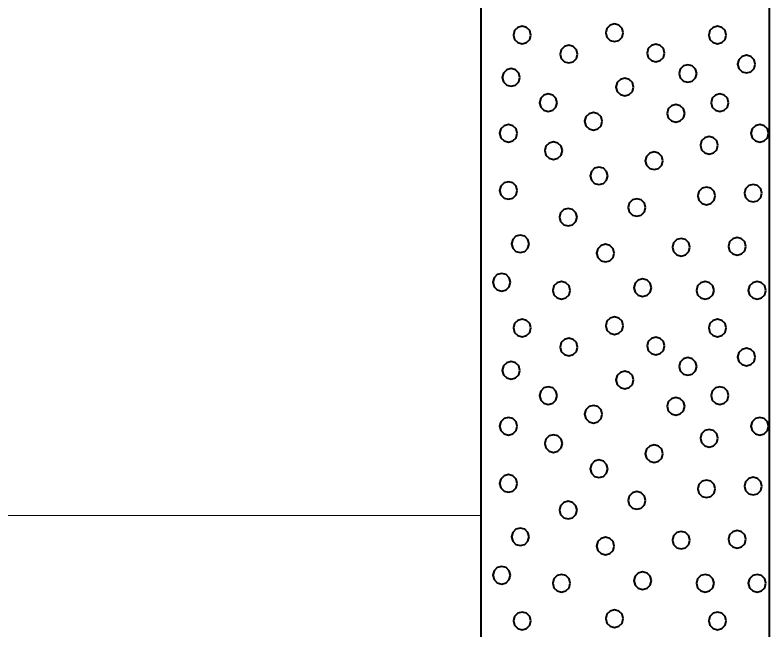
# Model space of a CAD drawing. Extents: x -582 to 653, y -817 to -3.
# Drawn here: x 285.1 to 291.64, y -196.46 to -191.13 of the extents above; entities that cross this region are included whole.
import ezdxf

# ---------------------------------------------------------------- set-up
doc = ezdxf.new("R2010")
doc.units = 0
doc.header["$LTSCALE"] = 0.4
doc.layers.add('27', color=7, linetype='Continuous', lineweight=40)
doc.layers.add('7', color=7, linetype='Continuous', lineweight=13)

msp = doc.modelspace()

# ---------------------------------------------------------------- linework, layer by layer
at = {"layer": '27'}
for points in [[(289.1465, -188.5529), (291.6465, -188.5529), (291.6465, -215.0529), (289.1465, -215.0529)], [(289.5784, -191.3055), (289.5682, -191.2674), (289.5403, -191.2396), (289.5022, -191.2293), (289.4641, -191.2396), (289.4362, -191.2674), (289.426, -191.3055), (289.4362, -191.3436), (289.4641, -191.3715), (289.5022, -191.3817), (289.5403, -191.3715), (289.5682, -191.3436)], [(290.3794, -191.286), (290.3692, -191.2479), (290.3413, -191.22), (290.3032, -191.2098), (290.2651, -191.22), (290.2372, -191.2479), (290.227, -191.286), (290.2372, -191.3241), (290.2651, -191.3519), (290.3032, -191.3622), (290.3413, -191.3519), (290.3692, -191.3241)], [(291.273, -191.3056), (291.2628, -191.2675), (291.2349, -191.2396), (291.1968, -191.2294), (291.1587, -191.2396), (291.1308, -191.2675), (291.1206, -191.3056), (291.1308, -191.3437), (291.1587, -191.3716), (291.1968, -191.3818), (291.2349, -191.3716), (291.2628, -191.3437)], [(289.9833, -191.4708), (289.9731, -191.4327), (289.9452, -191.4048), (289.9071, -191.3946), (289.869, -191.4048), (289.8411, -191.4327), (289.8309, -191.4708), (289.8411, -191.5089), (289.869, -191.5368), (289.9071, -191.547), (289.9452, -191.5368), (289.9731, -191.5089)], [(290.7384, -191.4618), (290.7282, -191.4237), (290.7003, -191.3958), (290.6622, -191.3856), (290.6241, -191.3958), (290.5962, -191.4237), (290.586, -191.4618), (290.5962, -191.4999), (290.6241, -191.5278), (290.6622, -191.538), (290.7003, -191.5278), (290.7282, -191.4999)], [(291.5239, -191.5577), (291.5137, -191.5196), (291.4858, -191.4917), (291.4477, -191.4815), (291.4096, -191.4917), (291.3817, -191.5196), (291.3715, -191.5577), (291.3817, -191.5958), (291.4096, -191.6237), (291.4477, -191.6339), (291.4858, -191.6237), (291.5137, -191.5958)], [(289.4822, -191.6734), (289.472, -191.6353), (289.4441, -191.6074), (289.406, -191.5972), (289.3679, -191.6074), (289.34, -191.6353), (289.3298, -191.6734), (289.34, -191.7115), (289.3679, -191.7394), (289.406, -191.7496), (289.4441, -191.7394), (289.472, -191.7115)], [(291.0166, -191.6391), (291.0064, -191.601), (290.9785, -191.5731), (290.9404, -191.5629), (290.9023, -191.5731), (290.8744, -191.601), (290.8642, -191.6391), (290.8744, -191.6772), (290.9023, -191.7051), (290.9404, -191.7153), (290.9785, -191.7051), (291.0064, -191.6772)], [(290.4683, -191.7566), (290.4581, -191.7185), (290.4302, -191.6906), (290.3921, -191.6804), (290.354, -191.6906), (290.3261, -191.7185), (290.3159, -191.7566), (290.3261, -191.7947), (290.354, -191.8226), (290.3921, -191.8328), (290.4302, -191.8226), (290.4581, -191.7947)], [(289.8051, -191.8921), (289.7949, -191.854), (289.767, -191.8261), (289.7289, -191.8159), (289.6908, -191.8261), (289.6629, -191.854), (289.6527, -191.8921), (289.6629, -191.9302), (289.6908, -191.958), (289.7289, -191.9683), (289.767, -191.958), (289.7949, -191.9302)], [(291.2938, -191.8921), (291.2836, -191.854), (291.2557, -191.8261), (291.2176, -191.8159), (291.1795, -191.8261), (291.1516, -191.854), (291.1414, -191.8921), (291.1516, -191.9302), (291.1795, -191.958), (291.2176, -191.9683), (291.2557, -191.958), (291.2836, -191.9302)], [(290.9124, -191.9849), (290.9022, -191.9468), (290.8743, -191.9189), (290.8362, -191.9087), (290.7981, -191.9189), (290.7702, -191.9468), (290.76, -191.9849), (290.7702, -192.023), (290.7981, -192.0508), (290.8362, -192.0611), (290.8743, -192.0508), (290.9022, -192.023)], [(290.1967, -192.0535), (290.1865, -192.0154), (290.1586, -191.9875), (290.1205, -191.9773), (290.0824, -191.9875), (290.0545, -192.0154), (290.0443, -192.0535), (290.0545, -192.0916), (290.0824, -192.1195), (290.1205, -192.1297), (290.1586, -192.1195), (290.1865, -192.0916)], [(289.4593, -192.1577), (289.4491, -192.1196), (289.4212, -192.0918), (289.3831, -192.0815), (289.345, -192.0918), (289.3171, -192.1196), (289.3069, -192.1577), (289.3171, -192.1958), (289.345, -192.2237), (289.3831, -192.2339), (289.4212, -192.2237), (289.4491, -192.1958)], [(291.6396, -192.1577), (291.6293, -192.1196), (291.6015, -192.0918), (291.5634, -192.0815), (291.5253, -192.0918), (291.4974, -192.1196), (291.4872, -192.1577), (291.4974, -192.1958), (291.5253, -192.2237), (291.5634, -192.2339), (291.6015, -192.2237), (291.6293, -192.1958)], [(291.201, -192.262), (291.1908, -192.2239), (291.1629, -192.196), (291.1248, -192.1858), (291.0867, -192.196), (291.0588, -192.2239), (291.0486, -192.262), (291.0588, -192.3001), (291.0867, -192.328), (291.1248, -192.3382), (291.1629, -192.328), (291.1908, -192.3001)], [(289.8509, -192.3078), (289.8407, -192.2697), (289.8128, -192.2418), (289.7747, -192.2316), (289.7366, -192.2418), (289.7087, -192.2697), (289.6985, -192.3078), (289.7087, -192.3459), (289.7366, -192.3737), (289.7747, -192.384), (289.8128, -192.3737), (289.8407, -192.3459)], [(290.723, -192.3955), (290.7128, -192.3574), (290.6849, -192.3295), (290.6468, -192.3193), (290.6087, -192.3295), (290.5808, -192.3574), (290.5706, -192.3955), (290.5808, -192.4336), (290.6087, -192.4615), (290.6468, -192.4717), (290.6849, -192.4615), (290.7128, -192.4336)], [(290.245, -192.5264), (290.2348, -192.4883), (290.2069, -192.4604), (290.1688, -192.4502), (290.1307, -192.4604), (290.1028, -192.4883), (290.0926, -192.5264), (290.1028, -192.5645), (290.1307, -192.5924), (290.1688, -192.6026), (290.2069, -192.5924), (290.2348, -192.5645)], [(289.4593, -192.6535), (289.4491, -192.6154), (289.4212, -192.5876), (289.3831, -192.5773), (289.345, -192.5876), (289.3171, -192.6154), (289.3069, -192.6535), (289.3171, -192.6916), (289.345, -192.7195), (289.3831, -192.7297), (289.4212, -192.7195), (289.4491, -192.6916)], [(291.5823, -192.6764), (291.5721, -192.6383), (291.5442, -192.6104), (291.5061, -192.6002), (291.468, -192.6104), (291.4402, -192.6383), (291.4299, -192.6764), (291.4402, -192.7145), (291.468, -192.7424), (291.5061, -192.7526), (291.5442, -192.7424), (291.5721, -192.7145)], [(291.1781, -192.7006), (291.1679, -192.6625), (291.14, -192.6346), (291.1019, -192.6244), (291.0638, -192.6346), (291.0359, -192.6625), (291.0257, -192.7006), (291.0359, -192.7387), (291.0638, -192.7666), (291.1019, -192.7768), (291.14, -192.7666), (291.1679, -192.7387)], [(290.573, -192.801), (290.5628, -192.7629), (290.5349, -192.735), (290.4968, -192.7248), (290.4587, -192.735), (290.4308, -192.7629), (290.4206, -192.801), (290.4308, -192.8391), (290.4587, -192.867), (290.4968, -192.8772), (290.5349, -192.867), (290.5628, -192.8391)], [(289.978, -192.8849), (289.9678, -192.8468), (289.9399, -192.8189), (289.9018, -192.8087), (289.8637, -192.8189), (289.8358, -192.8468), (289.8256, -192.8849), (289.8358, -192.923), (289.8637, -192.9509), (289.9018, -192.9611), (289.9399, -192.9509), (289.9678, -192.923)], [(289.5623, -193.1163), (289.5521, -193.0782), (289.5242, -193.0503), (289.4861, -193.0401), (289.448, -193.0503), (289.4201, -193.0782), (289.4099, -193.1163), (289.4201, -193.1544), (289.448, -193.1823), (289.4861, -193.1925), (289.5242, -193.1823), (289.5521, -193.1544)], [(291.4438, -193.1379), (291.4336, -193.0998), (291.4057, -193.0719), (291.3676, -193.0617), (291.3295, -193.0719), (291.3016, -193.0998), (291.2914, -193.1379), (291.3016, -193.176), (291.3295, -193.2039), (291.3676, -193.2141), (291.4057, -193.2039), (291.4336, -193.176)], [(290.3009, -193.1964), (290.2907, -193.1583), (290.2628, -193.1304), (290.2247, -193.1202), (290.1866, -193.1304), (290.1587, -193.1583), (290.1485, -193.1964), (290.1587, -193.2345), (290.1866, -193.2624), (290.2247, -193.2726), (290.2628, -193.2624), (290.2907, -193.2345)], [(290.9582, -193.1455), (290.9479, -193.1074), (290.9201, -193.0795), (290.882, -193.0693), (290.8439, -193.0795), (290.816, -193.1074), (290.8058, -193.1455), (290.816, -193.1836), (290.8439, -193.2115), (290.882, -193.2217), (290.9201, -193.2115), (290.9479, -193.1836)], [(289.4008, -193.4494), (289.3906, -193.4113), (289.3627, -193.3834), (289.3246, -193.3732), (289.2865, -193.3834), (289.2587, -193.4113), (289.2484, -193.4494), (289.2587, -193.4875), (289.2865, -193.5154), (289.3246, -193.5256), (289.3627, -193.5154), (289.3906, -193.4875)], [(289.9195, -193.5193), (289.9093, -193.4812), (289.8814, -193.4533), (289.8433, -193.4431), (289.8052, -193.4533), (289.7773, -193.4812), (289.7671, -193.5193), (289.7773, -193.5574), (289.8052, -193.5853), (289.8433, -193.5955), (289.8814, -193.5853), (289.9093, -193.5574)], [(290.6238, -193.4964), (290.6136, -193.4583), (290.5857, -193.4304), (290.5476, -193.4202), (290.5095, -193.4304), (290.4816, -193.4583), (290.4714, -193.4964), (290.4816, -193.5345), (290.5095, -193.5624), (290.5476, -193.5726), (290.5857, -193.5624), (290.6136, -193.5345)], [(291.1666, -193.5193), (291.1564, -193.4812), (291.1285, -193.4533), (291.0904, -193.4431), (291.0523, -193.4533), (291.0245, -193.4812), (291.0142, -193.5193), (291.0245, -193.5574), (291.0523, -193.5853), (291.0904, -193.5955), (291.1285, -193.5853), (291.1564, -193.5574)], [(291.6167, -193.5193), (291.6065, -193.4812), (291.5786, -193.4533), (291.5405, -193.4431), (291.5024, -193.4533), (291.4745, -193.4812), (291.4643, -193.5193), (291.4745, -193.5574), (291.5024, -193.5853), (291.5405, -193.5955), (291.5786, -193.5853), (291.6065, -193.5574)], [(289.5784, -193.8455), (289.5682, -193.8074), (289.5403, -193.7796), (289.5022, -193.7693), (289.4641, -193.7796), (289.4362, -193.8074), (289.426, -193.8455), (289.4362, -193.8836), (289.4641, -193.9115), (289.5022, -193.9217), (289.5403, -193.9115), (289.5682, -193.8836)], [(290.3794, -193.826), (290.3692, -193.7879), (290.3413, -193.76), (290.3032, -193.7498), (290.2651, -193.76), (290.2372, -193.7879), (290.227, -193.826), (290.2372, -193.8641), (290.2651, -193.8919), (290.3032, -193.9022), (290.3413, -193.8919), (290.3692, -193.8641)], [(291.273, -193.8456), (291.2628, -193.8075), (291.2349, -193.7796), (291.1968, -193.7694), (291.1587, -193.7796), (291.1308, -193.8075), (291.1206, -193.8456), (291.1308, -193.8837), (291.1587, -193.9116), (291.1968, -193.9218), (291.2349, -193.9116), (291.2628, -193.8837)], [(289.9833, -194.0108), (289.9731, -193.9727), (289.9452, -193.9448), (289.9071, -193.9346), (289.869, -193.9448), (289.8411, -193.9727), (289.8309, -194.0108), (289.8411, -194.0489), (289.869, -194.0768), (289.9071, -194.087), (289.9452, -194.0768), (289.9731, -194.0489)], [(290.7384, -194.0018), (290.7282, -193.9637), (290.7003, -193.9358), (290.6622, -193.9256), (290.6241, -193.9358), (290.5962, -193.9637), (290.586, -194.0018), (290.5962, -194.0399), (290.6241, -194.0678), (290.6622, -194.078), (290.7003, -194.0678), (290.7282, -194.0399)], [(291.5239, -194.0977), (291.5137, -194.0596), (291.4858, -194.0317), (291.4477, -194.0215), (291.4096, -194.0317), (291.3817, -194.0596), (291.3715, -194.0977), (291.3817, -194.1358), (291.4096, -194.1637), (291.4477, -194.1739), (291.4858, -194.1637), (291.5137, -194.1358)], [(291.0166, -194.1791), (291.0064, -194.141), (290.9785, -194.1131), (290.9404, -194.1029), (290.9023, -194.1131), (290.8744, -194.141), (290.8642, -194.1791), (290.8744, -194.2172), (290.9023, -194.2451), (290.9404, -194.2553), (290.9785, -194.2451), (291.0064, -194.2172)], [(289.4822, -194.2134), (289.472, -194.1753), (289.4441, -194.1474), (289.406, -194.1372), (289.3679, -194.1474), (289.34, -194.1753), (289.3298, -194.2134), (289.34, -194.2515), (289.3679, -194.2794), (289.406, -194.2896), (289.4441, -194.2794), (289.472, -194.2515)], [(290.4683, -194.2966), (290.4581, -194.2585), (290.4302, -194.2306), (290.3921, -194.2204), (290.354, -194.2306), (290.3261, -194.2585), (290.3159, -194.2966), (290.3261, -194.3347), (290.354, -194.3626), (290.3921, -194.3728), (290.4302, -194.3626), (290.4581, -194.3347)], [(289.8051, -194.4321), (289.7949, -194.394), (289.767, -194.3661), (289.7289, -194.3559), (289.6908, -194.3661), (289.6629, -194.394), (289.6527, -194.4321), (289.6629, -194.4702), (289.6908, -194.498), (289.7289, -194.5083), (289.767, -194.498), (289.7949, -194.4702)], [(291.2938, -194.4321), (291.2836, -194.394), (291.2557, -194.3661), (291.2176, -194.3559), (291.1795, -194.3661), (291.1516, -194.394), (291.1414, -194.4321), (291.1516, -194.4702), (291.1795, -194.498), (291.2176, -194.5083), (291.2557, -194.498), (291.2836, -194.4702)], [(290.9124, -194.5249), (290.9022, -194.4868), (290.8743, -194.4589), (290.8362, -194.4487), (290.7981, -194.4589), (290.7702, -194.4868), (290.76, -194.5249), (290.7702, -194.563), (290.7981, -194.5908), (290.8362, -194.6011), (290.8743, -194.5908), (290.9022, -194.563)], [(290.1967, -194.5935), (290.1865, -194.5554), (290.1586, -194.5275), (290.1205, -194.5173), (290.0824, -194.5275), (290.0545, -194.5554), (290.0443, -194.5935), (290.0545, -194.6316), (290.0824, -194.6595), (290.1205, -194.6697), (290.1586, -194.6595), (290.1865, -194.6316)], [(289.4593, -194.6977), (289.4491, -194.6596), (289.4212, -194.6318), (289.3831, -194.6215), (289.345, -194.6318), (289.3171, -194.6596), (289.3069, -194.6977), (289.3171, -194.7358), (289.345, -194.7637), (289.3831, -194.7739), (289.4212, -194.7637), (289.4491, -194.7358)], [(291.6396, -194.6977), (291.6293, -194.6596), (291.6015, -194.6318), (291.5634, -194.6215), (291.5253, -194.6318), (291.4974, -194.6596), (291.4872, -194.6977), (291.4974, -194.7358), (291.5253, -194.7637), (291.5634, -194.7739), (291.6015, -194.7637), (291.6293, -194.7358)], [(291.201, -194.802), (291.1908, -194.7639), (291.1629, -194.736), (291.1248, -194.7258), (291.0867, -194.736), (291.0588, -194.7639), (291.0486, -194.802), (291.0588, -194.8401), (291.0867, -194.868), (291.1248, -194.8782), (291.1629, -194.868), (291.1908, -194.8401)], [(289.8509, -194.8478), (289.8407, -194.8097), (289.8128, -194.7818), (289.7747, -194.7716), (289.7366, -194.7818), (289.7087, -194.8097), (289.6985, -194.8478), (289.7087, -194.8859), (289.7366, -194.9137), (289.7747, -194.924), (289.8128, -194.9137), (289.8407, -194.8859)], [(290.723, -194.9355), (290.7128, -194.8974), (290.6849, -194.8695), (290.6468, -194.8593), (290.6087, -194.8695), (290.5808, -194.8974), (290.5706, -194.9355), (290.5808, -194.9736), (290.6087, -195.0015), (290.6468, -195.0117), (290.6849, -195.0015), (290.7128, -194.9736)], [(290.245, -195.0664), (290.2348, -195.0283), (290.2069, -195.0004), (290.1688, -194.9902), (290.1307, -195.0004), (290.1028, -195.0283), (290.0926, -195.0664), (290.1028, -195.1045), (290.1307, -195.1324), (290.1688, -195.1426), (290.2069, -195.1324), (290.2348, -195.1045)], [(289.4593, -195.1935), (289.4491, -195.1554), (289.4212, -195.1276), (289.3831, -195.1173), (289.345, -195.1276), (289.3171, -195.1554), (289.3069, -195.1935), (289.3171, -195.2316), (289.345, -195.2595), (289.3831, -195.2697), (289.4212, -195.2595), (289.4491, -195.2316)], [(291.5823, -195.2164), (291.5721, -195.1783), (291.5442, -195.1504), (291.5061, -195.1402), (291.468, -195.1504), (291.4402, -195.1783), (291.4299, -195.2164), (291.4402, -195.2545), (291.468, -195.2824), (291.5061, -195.2926), (291.5442, -195.2824), (291.5721, -195.2545)], [(291.1781, -195.2406), (291.1679, -195.2025), (291.14, -195.1746), (291.1019, -195.1644), (291.0638, -195.1746), (291.0359, -195.2025), (291.0257, -195.2406), (291.0359, -195.2787), (291.0638, -195.3066), (291.1019, -195.3168), (291.14, -195.3066), (291.1679, -195.2787)], [(290.573, -195.341), (290.5628, -195.3029), (290.5349, -195.275), (290.4968, -195.2648), (290.4587, -195.275), (290.4308, -195.3029), (290.4206, -195.341), (290.4308, -195.3791), (290.4587, -195.407), (290.4968, -195.4172), (290.5349, -195.407), (290.5628, -195.3791)], [(289.978, -195.4249), (289.9678, -195.3868), (289.9399, -195.3589), (289.9018, -195.3487), (289.8637, -195.3589), (289.8358, -195.3868), (289.8256, -195.4249), (289.8358, -195.463), (289.8637, -195.4909), (289.9018, -195.5011), (289.9399, -195.4909), (289.9678, -195.463)], [(289.5623, -195.6563), (289.5521, -195.6182), (289.5242, -195.5903), (289.4861, -195.5801), (289.448, -195.5903), (289.4201, -195.6182), (289.4099, -195.6563), (289.4201, -195.6944), (289.448, -195.7223), (289.4861, -195.7325), (289.5242, -195.7223), (289.5521, -195.6944)], [(290.9582, -195.6855), (290.9479, -195.6474), (290.9201, -195.6195), (290.882, -195.6093), (290.8439, -195.6195), (290.816, -195.6474), (290.8058, -195.6855), (290.816, -195.7236), (290.8439, -195.7515), (290.882, -195.7617), (290.9201, -195.7515), (290.9479, -195.7236)], [(291.4438, -195.6779), (291.4336, -195.6398), (291.4057, -195.6119), (291.3676, -195.6017), (291.3295, -195.6119), (291.3016, -195.6398), (291.2914, -195.6779), (291.3016, -195.716), (291.3295, -195.7439), (291.3676, -195.7541), (291.4057, -195.7439), (291.4336, -195.716)], [(290.3009, -195.7364), (290.2907, -195.6983), (290.2628, -195.6704), (290.2247, -195.6602), (290.1866, -195.6704), (290.1587, -195.6983), (290.1485, -195.7364), (290.1587, -195.7745), (290.1866, -195.8024), (290.2247, -195.8126), (290.2628, -195.8024), (290.2907, -195.7745)], [(289.4008, -195.9894), (289.3906, -195.9513), (289.3627, -195.9234), (289.3246, -195.9132), (289.2865, -195.9234), (289.2587, -195.9513), (289.2484, -195.9894), (289.2587, -196.0275), (289.2865, -196.0554), (289.3246, -196.0656), (289.3627, -196.0554), (289.3906, -196.0275)], [(289.9195, -196.0593), (289.9093, -196.0212), (289.8814, -195.9933), (289.8433, -195.9831), (289.8052, -195.9933), (289.7773, -196.0212), (289.7671, -196.0593), (289.7773, -196.0974), (289.8052, -196.1253), (289.8433, -196.1355), (289.8814, -196.1253), (289.9093, -196.0974)], [(290.6238, -196.0364), (290.6136, -195.9983), (290.5857, -195.9704), (290.5476, -195.9602), (290.5095, -195.9704), (290.4816, -195.9983), (290.4714, -196.0364), (290.4816, -196.0745), (290.5095, -196.1024), (290.5476, -196.1126), (290.5857, -196.1024), (290.6136, -196.0745)], [(291.1666, -196.0593), (291.1564, -196.0212), (291.1285, -195.9933), (291.0904, -195.9831), (291.0523, -195.9933), (291.0245, -196.0212), (291.0142, -196.0593), (291.0245, -196.0974), (291.0523, -196.1253), (291.0904, -196.1355), (291.1285, -196.1253), (291.1564, -196.0974)], [(291.6167, -196.0593), (291.6065, -196.0212), (291.5786, -195.9933), (291.5405, -195.9831), (291.5024, -195.9933), (291.4745, -196.0212), (291.4643, -196.0593), (291.4745, -196.0974), (291.5024, -196.1253), (291.5405, -196.1355), (291.5786, -196.1253), (291.6065, -196.0974)], [(289.5784, -196.3855), (289.5682, -196.3474), (289.5403, -196.3196), (289.5022, -196.3093), (289.4641, -196.3196), (289.4362, -196.3474), (289.426, -196.3855), (289.4362, -196.4236), (289.4641, -196.4515), (289.5022, -196.4617), (289.5403, -196.4515), (289.5682, -196.4236)], [(290.3794, -196.366), (290.3692, -196.3279), (290.3413, -196.3), (290.3032, -196.2898), (290.2651, -196.3), (290.2372, -196.3279), (290.227, -196.366), (290.2372, -196.4041), (290.2651, -196.4319), (290.3032, -196.4422), (290.3413, -196.4319), (290.3692, -196.4041)], [(291.273, -196.3856), (291.2628, -196.3475), (291.2349, -196.3196), (291.1968, -196.3094), (291.1587, -196.3196), (291.1308, -196.3475), (291.1206, -196.3856), (291.1308, -196.4237), (291.1587, -196.4516), (291.1968, -196.4618), (291.2349, -196.4516), (291.2628, -196.4237)]]:
    msp.add_lwpolyline(points, close=True, dxfattribs=at)
at = {"layer": '7'}
msp.add_line((267.1877, -195.4729), (289.1465, -195.4729), dxfattribs=at)

doc.saveas('drawing.dxf')
